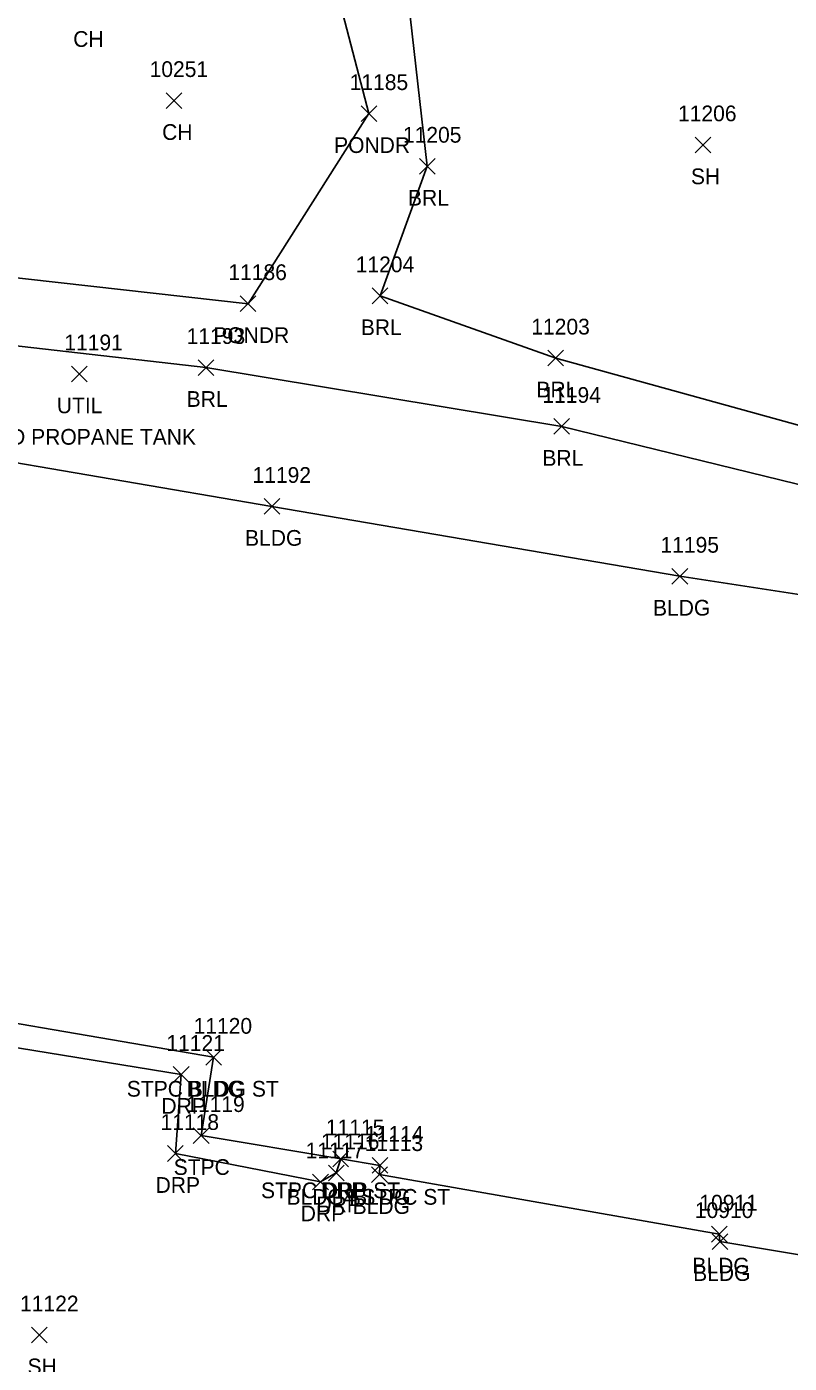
# Model space of a CAD drawing. Extents: x 1769141 to 1770911, y 735471 to 741449.
# Drawn here: x 1770447 to 1770544, y 739032.5 to 739202.5 of the extents above; entities that cross this region are included whole.
import ezdxf

# ---------------------------------------------------------------- set-up
doc = ezdxf.new("R2010")
doc.units = 0
for name, color, linetype in [('L_A', 7, 'Continuous'), ('L_I', 7, 'Continuous'), ('L_TIC', 7, 'Continuous'), ('LABL', 7, 'Continuous'), ('LAWE', 7, 'Continuous'), ('LBC', 7, 'Continuous'), ('LBF', 7, 'Continuous'), ('R_A', 7, 'Continuous'), ('R_I', 7, 'Continuous'), ('R_TIC', 7, 'Continuous'), ('RDP', 7, 'Continuous'), ('U_A', 7, 'Continuous'), ('U_C', 7, 'Continuous'), ('U_I', 7, 'Continuous'), ('UDEFAULT', 7, 'Continuous')]:
    doc.layers.add(name, color=color, linetype=linetype)

msp = doc.modelspace()

# ---------------------------------------------------------------- linework, layer by layer
at = {"layer": 'L_TIC'}
for points in [[(1770464.75, 739192.07), (1770466.75, 739194.07)], [(1770466.75, 739192.07), (1770464.75, 739194.07)], [(1770489.53, 739190.41), (1770491.53, 739192.41)], [(1770491.53, 739190.41), (1770489.53, 739192.41)], [(1770531.98, 739186.44), (1770533.98, 739188.44)], [(1770533.98, 739186.44), (1770531.98, 739188.44)], [(1770496.95, 739183.72), (1770498.95, 739185.72)], [(1770498.95, 739183.72), (1770496.95, 739185.72)], [(1770490.95, 739167.25), (1770492.95, 739169.25)], [(1770492.95, 739167.25), (1770490.95, 739169.25)], [(1770474.17, 739166.25), (1770476.17, 739168.25)], [(1770476.17, 739166.25), (1770474.17, 739168.25)], [(1770513.27, 739159.33), (1770515.27, 739161.33)], [(1770515.27, 739159.33), (1770513.27, 739161.33)], [(1770468.81, 739158.13), (1770470.81, 739160.13)], [(1770470.81, 739158.13), (1770468.81, 739160.13)], [(1770514.04, 739150.64), (1770516.04, 739152.64)], [(1770516.04, 739150.64), (1770514.04, 739152.64)], [(1770477.19, 739140.47), (1770479.19, 739142.47)], [(1770479.19, 739140.47), (1770477.19, 739142.47)], [(1770529.05, 739131.59), (1770531.05, 739133.59)], [(1770531.05, 739131.59), (1770529.05, 739133.59)], [(1770469.78, 739070.43), (1770471.78, 739072.43)], [(1770471.78, 739070.43), (1770469.78, 739072.43)], [(1770469.78, 739070.43), (1770471.78, 739072.43)], [(1770471.78, 739070.43), (1770469.78, 739072.43)], [(1770468.2, 739060.48), (1770470.2, 739062.48)], [(1770470.2, 739060.48), (1770468.2, 739062.48)], [(1770485.94, 739057.52), (1770487.94, 739059.52)], [(1770487.94, 739057.52), (1770485.94, 739059.52)], [(1770490.93, 739056.69), (1770492.93, 739058.69)], [(1770492.93, 739056.69), (1770490.93, 739058.69)], [(1770490.93, 739056.69), (1770492.93, 739058.69)], [(1770492.93, 739056.69), (1770490.93, 739058.69)], [(1770490.87, 739055.52), (1770492.87, 739057.52)], [(1770492.87, 739055.52), (1770490.87, 739057.52)], [(1770534.06, 739047.95), (1770536.06, 739049.95)], [(1770536.06, 739047.95), (1770534.06, 739049.95)], [(1770534.15, 739047), (1770536.15, 739049)], [(1770536.15, 739047), (1770534.15, 739049)], [(1770447.64, 739035.13), (1770449.64, 739037.13)], [(1770449.64, 739035.13), (1770447.64, 739037.13)]]:
    msp.add_lwpolyline(points, dxfattribs=at)
at = {"layer": 'LABL'}
msp.add_lwpolyline([(1770441.96, 739162.33), (1770469.81, 739159.13), (1770515.04, 739151.64), (1770578.59, 739136.08), (1770573.18, 739143.79), (1770566.78, 739148.86), (1770564.21, 739178), (1770556.17, 739148.76), (1770514.27, 739160.33), (1770491.95, 739168.25), (1770497.95, 739184.72), (1770494.6, 739214.31), (1770521.15, 739249.93), (1770518.29, 739263.72), (1770491.54, 739293.3), (1770502.98, 739308.86), (1770530, 739313.79), (1770577.24, 739315.63)], dxfattribs=at)
at = {"layer": 'LAWE'}
msp.add_lwpolyline([(1770357.58, 739311.78), (1770415.17, 739316.22), (1770431.97, 739300.36), (1770428.53, 739289.27), (1770425.57, 739272.37), (1770439.19, 739265.98), (1770452.83, 739273.25), (1770467.87, 739247.93), (1770476.51, 739221.69), (1770485.42, 739210.95), (1770490.53, 739191.41), (1770475.17, 739167.25), (1770406.84, 739174.9), (1770365.65, 739181.3), (1770336.27, 739188.38), (1770313.94, 739188.07)], dxfattribs=at)
at = {"layer": 'LBC'}
for points in [[(1770470.78, 739071.43), (1770425.79, 739079.17), (1770429.94, 739104.48), (1770430.84, 739109.67), (1770432.01, 739116.44), (1770434.81, 739132.88), (1770436.49, 739142.52), (1770437.54, 739148.42), (1770478.19, 739141.47), (1770530.05, 739132.59), (1770569.71, 739126.51)], [(1770569.15, 739054.47), (1770563.03, 739055.55), (1770561.08, 739044.79), (1770550.27, 739046.51), (1770550.05, 739045.52), (1770535.15, 739048), (1770535.06, 739048.95), (1770491.87, 739056.52), (1770491.93, 739057.69)]]:
    msp.add_lwpolyline(points, dxfattribs=at)
at = {"layer": 'LBF'}
msp.add_lwpolyline([(1770491.93, 739057.69), (1770486.94, 739058.52), (1770469.2, 739061.48), (1770470.78, 739071.43)], dxfattribs=at)
at = {"layer": 'R_TIC'}
for points in [[(1770465.66, 739068.25), (1770467.66, 739070.25)], [(1770467.66, 739068.25), (1770465.66, 739070.25)], [(1770464.93, 739058.2), (1770466.93, 739060.2)], [(1770466.93, 739058.2), (1770464.93, 739060.2)], [(1770485.94, 739057.52), (1770487.94, 739059.52)], [(1770487.94, 739057.52), (1770485.94, 739059.52)], [(1770485.37, 739055.73), (1770487.37, 739057.73)], [(1770487.37, 739055.73), (1770485.37, 739057.73)], [(1770483.37, 739054.59), (1770485.37, 739056.59)], [(1770485.37, 739054.59), (1770483.37, 739056.59)]]:
    msp.add_lwpolyline(points, dxfattribs=at)
at = {"layer": 'RDP'}
msp.add_lwpolyline([(1770486.94, 739058.52), (1770486.37, 739056.73), (1770484.37, 739055.59), (1770465.93, 739059.2), (1770466.66, 739069.25), (1770425.25, 739075.98), (1770420.84, 739077.4)], dxfattribs=at)
at = {"layer": 'UDEFAULT'}
for points in [[(1770452.7, 739157.32), (1770454.7, 739159.32)], [(1770454.7, 739157.32), (1770452.7, 739159.32)]]:
    msp.add_lwpolyline(points, dxfattribs=at)

# ---------------------------------------------------------------- texts
at = {"layer": 'L_A'}
for s, p in [('CH', (1770452.94, 739199.9)), ('CH', (1770464.24, 739188.07)), ('PONDR', (1770486.1, 739186.41)), ('SH', (1770531.46, 739182.44)), ('BRL', (1770495.49, 739179.72)), ('PONDR', (1770470.74, 739162.25)), ('BRL', (1770489.5, 739163.25)), ('BRL', (1770511.82, 739155.33)), ('BRL', (1770467.36, 739154.13)), ('BRL', (1770512.58, 739146.64)), ('BLDG', (1770474.78, 739136.47)), ('BLDG', (1770526.64, 739127.59)), ('STPC BLDG ST', (1770459.75, 739066.43)), ('BLDG', (1770467.37, 739066.43)), ('STPC', (1770465.71, 739056.48)), ('STPC DRP ST', (1770476.81, 739053.52)), ('BLDG4 STPC ST', (1770480.05, 739052.69)), ('BLDG', (1770488.46, 739051.52)), ('BLDG', (1770488.52, 739052.69)), ('BLDG', (1770531.65, 739043.95)), ('BLDG', (1770531.74, 739043)), ('SH', (1770447.13, 739031.13))]:
    msp.add_text(s, height=2, dxfattribs=at).set_placement(p)
at = {"layer": 'L_I'}
for s, p in [('10251', (1770462.65, 739196.07)), ('11185', (1770488.08, 739194.41)), ('11206', (1770529.82, 739190.44)), ('11205', (1770494.85, 739187.72)), ('11186', (1770472.66, 739170.25)), ('11204', (1770488.85, 739171.25)), ('11193', (1770467.36, 739162.13)), ('11203', (1770511.17, 739163.33)), ('11194', (1770512.58, 739154.64)), ('11192', (1770475.73, 739144.47)), ('11195', (1770527.59, 739135.59)), ('11120', (1770468.24, 739074.43)), ('11120', (1770468.24, 739074.43)), ('11119', (1770467.3, 739064.48)), ('11115', (1770485.05, 739061.52)), ('11114', (1770490.04, 739060.69)), ('11114', (1770490.04, 739060.69)), ('11113', (1770489.98, 739059.52)), ('10911', (1770532.53, 739051.95)), ('10910', (1770531.96, 739051)), ('11122', (1770446.18, 739039.13))]:
    msp.add_text(s, height=2, dxfattribs=at).set_placement(p)
at = {"layer": 'R_A'}
for p in [(1770464.15, 739064.25), (1770463.41, 739054.2), (1770484.43, 739053.52), (1770483.85, 739051.73), (1770481.86, 739050.59)]:
    msp.add_text('DRP', height=2, dxfattribs=at).set_placement(p)
at = {"layer": 'R_I'}
for s, p in [('11121', (1770464.78, 739072.25)), ('11118', (1770464.04, 739062.2)), ('11115', (1770485.05, 739061.52)), ('11117', (1770482.48, 739058.59)), ('11116', (1770484.42, 739059.73))]:
    msp.add_text(s, height=2, dxfattribs=at).set_placement(p)
at = {"layer": 'U_A'}
msp.add_text('UTIL', height=2, dxfattribs=at).set_placement((1770450.86, 739153.32))
at = {"layer": 'U_C'}
msp.add_text('BURIED PROPANE TANK', height=2, dxfattribs=at).set_placement((1770436.74, 739149.32))
at = {"layer": 'U_I'}
msp.add_text('11191', height=2, dxfattribs=at).set_placement((1770451.81, 739161.32))

doc.saveas('drawing.dxf')
